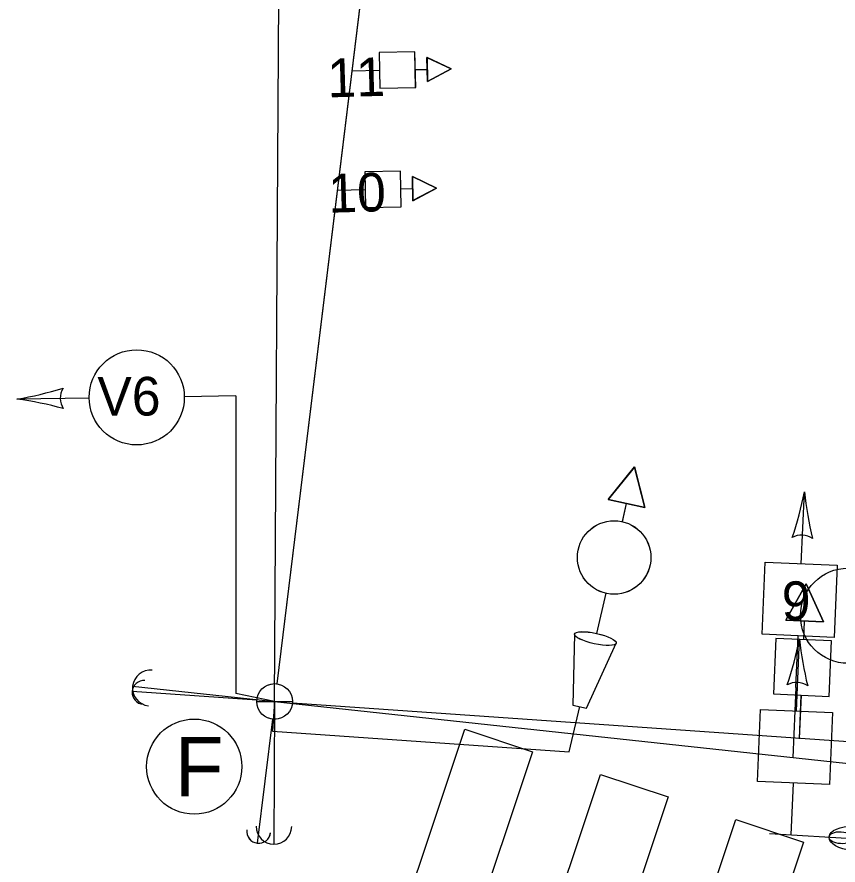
# Model space of a CAD drawing. Extents: x 647787 to 668496, y 640478 to 654412.
# Drawn here: x 662697.8 to 662766.7, y 647202.1 to 647273.4 of the extents above; entities that cross this region are included whole.
import ezdxf

# ---------------------------------------------------------------- set-up
doc = ezdxf.new("R2010")
doc.units = 0
for name, color, linetype in [('TEMP_DETECTION ZONE_Stage 2', 7, 'Continuous'), ('TEMP_DETECTION ZONE_STAGE 3', 7, 'Continuous'), ('TEMP_DETECTION_ZONE_STAGE 4', 7, 'Continuous'), ('TEMP_DETECTION_ZONE_STAGE 5', 7, 'Continuous'), ('TEMP_SIGNAL POLES', 7, 'Continuous'), ('TEMP_SIGNAL_HEAD_STAGE 1A', 7, 'Continuous'), ('TEMP_SIGNAL_HEAD_STAGE 1B', 7, 'Continuous'), ('TEMP_SIGNAL_HEAD_STAGE 1C', 7, 'Continuous'), ('TEMP_SIGNAL_HEAD_STAGE 2', 7, 'Continuous'), ('TEMP_SIGNAL_HEAD_Stage 3', 7, 'Continuous'), ('TEMP_SIGNAL_HEAD_STAGE 5', 7, 'Continuous'), ('TEMP_SIGNAL_HEAD_STAGE4', 7, 'Continuous'), ('TEMP_SIGNAL_POLES_STAGE 1A', 7, 'Continuous'), ('TEMP_SIGNAL_POLES_STAGE 1B', 7, 'Continuous'), ('TEMP_SIGNAL_POLES_STAGE 1C', 7, 'Continuous'), ('TEMP_SIGNAL_POLES_STAGE 2', 7, 'Continuous'), ('TEMP_SIGNAL_POLES_STAGE 3', 7, 'Continuous'), ('TEMP_SIGNAL_POLES_STAGE 4', 7, 'Continuous'), ('TEMP_SIGNAL_POLES_STAGE 5', 7, 'Continuous'), ('TEXT_TEMP_SIGNAL_POLES_STAGE 2', 7, 'Continuous'), ('TEXT_TEMP_SIGNAL_POLES_STAGE 3', 7, 'Continuous'), ('TEXT_TEMP_SIGNAL_POLES_STAGE 4', 7, 'Continuous'), ('TEXT_TEMP_SIGNAL_POLES_STAGE 5', 7, 'Continuous')]:
    doc.layers.add(name, color=color, linetype=linetype)

msp = doc.modelspace()

# ---------------------------------------------------------------- linework, layer by layer
at = {"layer": 'TEMP_DETECTION ZONE_Stage 2'}
for points in [[(662736.64, 647160.418), (662730.949, 647162.318), (662746.777, 647209.746), (662752.468, 647207.847)], [(662748.023, 647156.62), (662742.332, 647158.519), (662758.16, 647205.948), (662763.851, 647204.048)]]:
    msp.add_lwpolyline(points, close=True, dxfattribs=at)
at = {"layer": 'TEMP_DETECTION ZONE_STAGE 3'}
for points in [[(662725.249, 647164.22), (662719.558, 647166.119), (662735.385, 647213.548), (662741.077, 647211.648)], [(662736.64, 647160.418), (662730.949, 647162.318), (662746.777, 647209.746), (662752.468, 647207.847)], [(662748.023, 647156.62), (662742.332, 647158.519), (662758.16, 647205.948), (662763.851, 647204.048)]]:
    msp.add_lwpolyline(points, close=True, dxfattribs=at)
at = {"layer": 'TEMP_DETECTION_ZONE_STAGE 4'}
for points in [[(662725.249, 647164.22), (662719.558, 647166.119), (662735.385, 647213.548), (662741.077, 647211.648)], [(662736.64, 647160.418), (662730.949, 647162.318), (662746.777, 647209.746), (662752.468, 647207.847)], [(662748.023, 647156.62), (662742.332, 647158.519), (662758.16, 647205.948), (662763.851, 647204.048)]]:
    msp.add_lwpolyline(points, close=True, dxfattribs=at)
at = {"layer": 'TEMP_DETECTION_ZONE_STAGE 5'}
for points in [[(662725.249, 647164.22), (662719.558, 647166.119), (662735.385, 647213.548), (662741.077, 647211.648)], [(662736.64, 647160.418), (662730.949, 647162.318), (662746.777, 647209.746), (662752.468, 647207.847)], [(662748.023, 647156.62), (662742.332, 647158.519), (662758.16, 647205.948), (662763.851, 647204.048)]]:
    msp.add_lwpolyline(points, close=True, dxfattribs=at)
at = {"layer": 'TEMP_SIGNAL POLES'}
for p, q in [((662734.906, 647342.67), (662719.583, 647217.361)), ((662734.908, 647342.672), (662719.586, 647217.362)), ((662719.401, 647214.372), (662719.401, 647217.372)), ((662719.404, 647214.373), (662719.404, 647217.373)), ((662717.905, 647215.976), (662707.43, 647216.705)), ((662717.907, 647215.978), (662707.433, 647216.707)), ((662717.901, 647215.872), (662720.901, 647215.872)), ((662717.904, 647215.873), (662720.904, 647215.873)), ((662719.401, 647215.872), (662719.228, 647213.378)), ((662719.404, 647215.873), (662719.23, 647213.38)), ((662720.898, 647215.768), (662795.564, 647210.572)), ((662720.9, 647215.769), (662795.566, 647210.573)), ((662719.219, 647214.383), (662717.945, 647203.96)), ((662719.222, 647214.385), (662717.947, 647203.962))]:
    msp.add_line(p, q, dxfattribs=at)
for points in [[(662719.228, 647213.378), (662744.167, 647211.642)], [(662719.23, 647213.38), (662744.17, 647211.644)]]:
    msp.add_lwpolyline(points, dxfattribs=at)
for centre in [(662719.401, 647215.872), (662719.404, 647215.873)]:
    msp.add_circle(centre, 1.5, dxfattribs=at)
for centre, start, end in [((662708.428, 647216.635), 86.01932, 266.01932), ((662708.43, 647216.637), 86.01932, 266.01932), ((662718.066, 647204.953), 173.02876, 353.02876), ((662718.069, 647204.955), 173.02876, 353.02876)]:
    msp.add_arc(centre, 1, start, end, dxfattribs=at)
at = {"layer": 'TEMP_SIGNAL_HEAD_STAGE 1A'}
for p, q in [((662763.659, 647227.456), (662763.925, 647233.49)), ((662763.201, 647217.056), (662763.392, 647221.398)), ((662763.201, 647217.056), (662762.941, 647211.157))]:
    msp.add_line(p, q, dxfattribs=at)
for points in [[(662747.421, 647232.85), (662750.504, 647232.174), (662749.636, 647235.584), (662747.421, 647232.85)], [(662747.423, 647232.852), (662750.506, 647232.176), (662749.638, 647235.586), (662747.423, 647232.852)], [(662748.628, 647230.988), (662748.962, 647232.512)], [(662748.631, 647230.99), (662748.965, 647232.514)], [(662765.515, 647222.564), (662762.362, 647222.703), (662764.077, 647225.776), (662765.515, 647222.564)], [(662765.517, 647222.566), (662762.364, 647222.705), (662764.079, 647225.777), (662765.517, 647222.566)], [(662747.237, 647224.969), (662746.458, 647221.598)], [(662747.239, 647224.971), (662746.46, 647221.6)], [(662763.87, 647221.075), (662763.938, 647222.634)], [(662763.872, 647221.077), (662763.941, 647222.636)], [(662744.607, 647221.544), (662744.466, 647215.57)], [(662744.61, 647221.546), (662744.468, 647215.572)], [(662745.606, 647215.321), (662748.108, 647220.782)], [(662745.608, 647215.323), (662748.11, 647220.783)], [(662763.502, 647212.746), (662763.663, 647216.4)], [(662763.505, 647212.748), (662763.666, 647216.402)], [(662744.167, 647211.642), (662745.042, 647215.444)], [(662744.17, 647211.644), (662745.045, 647215.446)], [(662744.466, 647215.57), (662745.606, 647215.321)], [(662744.468, 647215.572), (662745.608, 647215.323)]]:
    msp.add_lwpolyline(points, dxfattribs=at)
for points in [[(662749.636, 647235.584), (662750.504, 647232.174), (662747.421, 647232.85)], [(662749.638, 647235.586), (662750.506, 647232.176), (662747.423, 647232.852)], [(662766.421, 647221.265), (662760.363, 647221.532), (662760.629, 647227.589), (662766.688, 647227.322)], [(662764.077, 647225.776), (662762.362, 647222.703), (662765.515, 647222.564)], [(662764.079, 647225.777), (662762.364, 647222.705), (662765.517, 647222.566)], [(662761.326, 647216.503), (662766.001, 647216.297), (662766.207, 647220.972), (662761.532, 647221.179)], [(662761.328, 647216.505), (662766.003, 647216.299), (662766.21, 647220.974), (662761.534, 647221.18)]]:
    msp.add_lwpolyline(points, close=True, dxfattribs=at)
for centre in [(662747.933, 647227.979), (662747.935, 647227.981)]:
    msp.add_circle(centre, 3.089, dxfattribs=at)
for centre, radius, start, end in [((662735.008, 647239.18), 29.472, 341.13099, 348.86911), ((662793.231, 647236.615), 29.472, 186.08574, 193.82385), ((662763.694, 647228.229), 1.629, 55.63011, 119.32474)]:
    msp.add_arc(centre, radius, start, end, dxfattribs=at)
for centre in [(662746.357, 647221.163), (662746.36, 647221.165)]:
    msp.add_ellipse(centre, major_axis=(1.75, -0.381), ratio=0.249111, dxfattribs=at)
at = {"layer": 'TEMP_SIGNAL_HEAD_STAGE 1B'}
for p, q in [((662763.659, 647227.456), (662763.925, 647233.49)), ((662763.201, 647217.056), (662763.392, 647221.398)), ((662763.201, 647217.056), (662762.941, 647211.157))]:
    msp.add_line(p, q, dxfattribs=at)
for points in [[(662747.421, 647232.85), (662750.504, 647232.174), (662749.636, 647235.584), (662747.421, 647232.85)], [(662747.423, 647232.852), (662750.506, 647232.176), (662749.638, 647235.586), (662747.423, 647232.852)], [(662748.628, 647230.988), (662748.962, 647232.512)], [(662748.631, 647230.99), (662748.965, 647232.514)], [(662765.515, 647222.564), (662762.362, 647222.703), (662764.077, 647225.776), (662765.515, 647222.564)], [(662765.517, 647222.566), (662762.364, 647222.705), (662764.079, 647225.777), (662765.517, 647222.566)], [(662747.237, 647224.969), (662746.458, 647221.598)], [(662747.239, 647224.971), (662746.46, 647221.6)], [(662763.87, 647221.075), (662763.938, 647222.634)], [(662763.872, 647221.077), (662763.941, 647222.636)], [(662744.607, 647221.544), (662744.466, 647215.57)], [(662744.61, 647221.546), (662744.468, 647215.572)], [(662745.606, 647215.321), (662748.108, 647220.782)], [(662745.608, 647215.323), (662748.11, 647220.783)], [(662763.502, 647212.746), (662763.663, 647216.4)], [(662763.505, 647212.748), (662763.666, 647216.402)], [(662744.167, 647211.642), (662745.042, 647215.444)], [(662744.17, 647211.644), (662745.045, 647215.446)], [(662744.466, 647215.57), (662745.606, 647215.321)], [(662744.468, 647215.572), (662745.608, 647215.323)]]:
    msp.add_lwpolyline(points, dxfattribs=at)
for points in [[(662749.636, 647235.584), (662750.504, 647232.174), (662747.421, 647232.85)], [(662749.638, 647235.586), (662750.506, 647232.176), (662747.423, 647232.852)], [(662766.421, 647221.265), (662760.363, 647221.532), (662760.629, 647227.589), (662766.688, 647227.322)], [(662764.077, 647225.776), (662762.362, 647222.703), (662765.515, 647222.564)], [(662764.079, 647225.777), (662762.364, 647222.705), (662765.517, 647222.566)], [(662761.326, 647216.503), (662766.001, 647216.297), (662766.207, 647220.972), (662761.532, 647221.179)], [(662761.328, 647216.505), (662766.003, 647216.299), (662766.21, 647220.974), (662761.534, 647221.18)]]:
    msp.add_lwpolyline(points, close=True, dxfattribs=at)
for centre in [(662747.933, 647227.979), (662747.935, 647227.981)]:
    msp.add_circle(centre, 3.089, dxfattribs=at)
for centre, radius, start, end in [((662735.008, 647239.18), 29.472, 341.13099, 348.86911), ((662793.231, 647236.615), 29.472, 186.08574, 193.82385), ((662763.694, 647228.229), 1.629, 55.63011, 119.32474)]:
    msp.add_arc(centre, radius, start, end, dxfattribs=at)
for centre in [(662746.357, 647221.163), (662746.36, 647221.165)]:
    msp.add_ellipse(centre, major_axis=(1.75, -0.381), ratio=0.249111, dxfattribs=at)
at = {"layer": 'TEMP_SIGNAL_HEAD_STAGE 1C'}
for p, q in [((662763.659, 647227.456), (662763.925, 647233.49)), ((662763.201, 647217.056), (662763.392, 647221.398)), ((662763.201, 647217.056), (662762.941, 647211.157))]:
    msp.add_line(p, q, dxfattribs=at)
for points in [[(662747.421, 647232.85), (662750.504, 647232.174), (662749.636, 647235.584), (662747.421, 647232.85)], [(662747.423, 647232.852), (662750.506, 647232.176), (662749.638, 647235.586), (662747.423, 647232.852)], [(662748.628, 647230.988), (662748.962, 647232.512)], [(662748.631, 647230.99), (662748.965, 647232.514)], [(662765.515, 647222.564), (662762.362, 647222.703), (662764.077, 647225.776), (662765.515, 647222.564)], [(662765.517, 647222.566), (662762.364, 647222.705), (662764.079, 647225.777), (662765.517, 647222.566)], [(662747.237, 647224.969), (662746.458, 647221.598)], [(662747.239, 647224.971), (662746.46, 647221.6)], [(662763.87, 647221.075), (662763.938, 647222.634)], [(662763.872, 647221.077), (662763.941, 647222.636)], [(662744.607, 647221.544), (662744.466, 647215.57)], [(662744.61, 647221.546), (662744.468, 647215.572)], [(662745.606, 647215.321), (662748.108, 647220.782)], [(662745.608, 647215.323), (662748.11, 647220.783)], [(662763.502, 647212.746), (662763.663, 647216.4)], [(662763.505, 647212.748), (662763.666, 647216.402)], [(662744.167, 647211.642), (662745.042, 647215.444)], [(662744.17, 647211.644), (662745.045, 647215.446)], [(662744.466, 647215.57), (662745.606, 647215.321)], [(662744.468, 647215.572), (662745.608, 647215.323)]]:
    msp.add_lwpolyline(points, dxfattribs=at)
for points in [[(662749.636, 647235.584), (662750.504, 647232.174), (662747.421, 647232.85)], [(662749.638, 647235.586), (662750.506, 647232.176), (662747.423, 647232.852)], [(662766.421, 647221.265), (662760.363, 647221.532), (662760.629, 647227.589), (662766.688, 647227.322)], [(662764.077, 647225.776), (662762.362, 647222.703), (662765.515, 647222.564)], [(662764.079, 647225.777), (662762.364, 647222.705), (662765.517, 647222.566)], [(662761.326, 647216.503), (662766.001, 647216.297), (662766.207, 647220.972), (662761.532, 647221.179)], [(662761.328, 647216.505), (662766.003, 647216.299), (662766.21, 647220.974), (662761.534, 647221.18)]]:
    msp.add_lwpolyline(points, close=True, dxfattribs=at)
for centre in [(662747.933, 647227.979), (662747.935, 647227.981)]:
    msp.add_circle(centre, 3.089, dxfattribs=at)
for centre, radius, start, end in [((662735.008, 647239.18), 29.472, 341.13099, 348.86911), ((662793.231, 647236.615), 29.472, 186.08574, 193.82385), ((662763.694, 647228.229), 1.629, 55.63011, 119.32474)]:
    msp.add_arc(centre, radius, start, end, dxfattribs=at)
for centre in [(662746.357, 647221.163), (662746.36, 647221.165)]:
    msp.add_ellipse(centre, major_axis=(1.75, -0.381), ratio=0.249111, dxfattribs=at)
at = {"layer": 'TEMP_SIGNAL_HEAD_STAGE 2'}
for p, q in [((662763.659, 647227.456), (662763.925, 647233.49)), ((662763.201, 647217.056), (662763.392, 647221.398)), ((662763.201, 647217.056), (662762.941, 647211.157))]:
    msp.add_line(p, q, dxfattribs=at)
msp.add_lwpolyline([(662766.421, 647221.265), (662760.363, 647221.532), (662760.629, 647227.589), (662766.688, 647227.322)], close=True, dxfattribs=at)
for centre, radius, start, end in [((662735.008, 647239.18), 29.472, 341.13099, 348.86911), ((662793.231, 647236.615), 29.472, 186.08574, 193.82385), ((662763.694, 647228.229), 1.629, 55.63011, 119.32474)]:
    msp.add_arc(centre, radius, start, end, dxfattribs=at)
at = {"layer": 'TEMP_SIGNAL_HEAD_Stage 3'}
for p, q in [((662716.147, 647241.555), (662711.817, 647241.494)), ((662716.147, 647241.555), (662716.147, 647216.555)), ((662703.818, 647241.382), (662697.754, 647241.297)), ((662763.659, 647227.456), (662763.925, 647233.49)), ((662763.201, 647217.056), (662763.392, 647221.398)), ((662763.201, 647217.056), (662762.941, 647211.157)), ((662719.403, 647215.872), (662716.147, 647216.555))]:
    msp.add_line(p, q, dxfattribs=at)
msp.add_lwpolyline([(662766.421, 647221.265), (662760.363, 647221.532), (662760.629, 647227.589), (662766.688, 647227.322)], close=True, dxfattribs=at)
msp.add_circle((662707.817, 647241.438), 4, dxfattribs=at)
for centre, radius, start, end in [((662692.928, 647270.371), 29.472, 279.42342, 287.16154), ((662703.02, 647241.371), 1.629, 148.95677, 212.65141), ((662693.757, 647212.099), 29.47, 74.46774, 82.20585), ((662735.008, 647239.18), 29.472, 341.13099, 348.86911), ((662793.231, 647236.615), 29.472, 186.08574, 193.82385), ((662763.694, 647228.229), 1.629, 55.63011, 119.32474)]:
    msp.add_arc(centre, radius, start, end, dxfattribs=at)
at = {"layer": 'TEMP_SIGNAL_HEAD_STAGE 5'}
for p, q in [((662716.147, 647241.555), (662711.817, 647241.494)), ((662716.147, 647241.555), (662716.147, 647216.555)), ((662703.818, 647241.382), (662697.754, 647241.297)), ((662763.659, 647227.456), (662763.925, 647233.49)), ((662763.201, 647217.056), (662763.392, 647221.398)), ((662763.201, 647217.056), (662762.941, 647211.157)), ((662719.403, 647215.872), (662716.147, 647216.555))]:
    msp.add_line(p, q, dxfattribs=at)
msp.add_lwpolyline([(662766.421, 647221.265), (662760.363, 647221.532), (662760.629, 647227.589), (662766.688, 647227.322)], close=True, dxfattribs=at)
msp.add_circle((662707.817, 647241.438), 4, dxfattribs=at)
for centre, radius, start, end in [((662692.928, 647270.371), 29.472, 279.42342, 287.16154), ((662703.02, 647241.371), 1.629, 148.95677, 212.65141), ((662693.757, 647212.099), 29.47, 74.46774, 82.20585), ((662735.008, 647239.18), 29.472, 341.13099, 348.86911), ((662793.231, 647236.615), 29.472, 186.08574, 193.82385), ((662763.694, 647228.229), 1.629, 55.63011, 119.32474)]:
    msp.add_arc(centre, radius, start, end, dxfattribs=at)
at = {"layer": 'TEMP_SIGNAL_HEAD_STAGE4'}
for points in [[(662728.199, 647270.433), (662728.257, 647267.433), (662731.256, 647267.491), (662731.198, 647270.49)], [(662728.201, 647270.434), (662728.259, 647267.435), (662731.258, 647267.493), (662731.201, 647270.492)], [(662734.243, 647269.048), (662732.208, 647270.021), (662732.246, 647267.998)], [(662734.245, 647269.05), (662732.21, 647270.023), (662732.249, 647268)], [(662726.973, 647260.407), (662727.031, 647257.408), (662730.03, 647257.465), (662729.972, 647260.465)], [(662726.975, 647260.409), (662727.033, 647257.409), (662730.032, 647257.467), (662729.975, 647260.467)], [(662733.017, 647259.023), (662730.982, 647259.996), (662731.021, 647257.973)], [(662733.019, 647259.025), (662730.984, 647259.998), (662731.023, 647257.975)]]:
    msp.add_lwpolyline(points, close=True, dxfattribs=at)
for points in [[(662732.246, 647267.998), (662732.208, 647270.021), (662734.243, 647269.048), (662732.246, 647267.998)], [(662732.249, 647268), (662732.21, 647270.023), (662734.245, 647269.05), (662732.249, 647268)], [(662725.884, 647268.888), (662728.228, 647268.933)], [(662725.886, 647268.89), (662728.23, 647268.935)], [(662731.227, 647268.99), (662732.227, 647269.01)], [(662731.23, 647268.992), (662732.229, 647269.012)], [(662731.021, 647257.973), (662730.982, 647259.996), (662733.017, 647259.023), (662731.021, 647257.973)], [(662731.023, 647257.975), (662730.984, 647259.998), (662733.019, 647259.025), (662731.023, 647257.975)], [(662724.658, 647258.862), (662727.002, 647258.907)], [(662724.66, 647258.864), (662727.004, 647258.909)], [(662730.001, 647258.965), (662731.001, 647258.984)], [(662730.004, 647258.967), (662731.003, 647258.986)]]:
    msp.add_lwpolyline(points, dxfattribs=at)
at = {"layer": 'TEMP_SIGNAL_POLES_STAGE 1A'}
for p, q in [((662719.403, 647215.872), (662720.154, 647342.307)), ((662763.252, 647215.075), (662763.504, 647221.11)), ((662707.473, 647217.164), (662719.403, 647215.872)), ((662719.403, 647215.872), (662719.332, 647203.872)), ((662719.403, 647215.872), (662796.537, 647207.519)), ((662762.817, 647204.674), (662762.999, 647209.017)), ((662761.001, 647204.784), (662784.96, 647203.334))]:
    msp.add_line(p, q, dxfattribs=at)
msp.add_lwpolyline([(662766.028, 647208.891), (662759.969, 647209.144), (662760.222, 647215.202), (662766.281, 647214.948)], close=True, dxfattribs=at)
for centre, radius in [((662767.591, 647223.082), 4), ((662719.403, 647215.872), 1.5)]:
    msp.add_circle(centre, radius, dxfattribs=at)
for centre, radius, start, end in [((662734.574, 647226.734), 29.472, 341.2614, 348.99951), ((662792.803, 647224.302), 29.472, 186.21615, 193.95426), ((662708.964, 647217.003), 1.5, 83.8189, 263.8189), ((662763.285, 647215.848), 1.629, 55.76051, 119.45515), ((662719.341, 647205.372), 1.5, 179.65995, 359.65995)]:
    msp.add_arc(centre, radius, start, end, dxfattribs=at)
for centre, major_axis in [((662767.991, 647204.361), (-1.996, 0.121)), ((662766.993, 647204.421), (0.998, -0.06))]:
    msp.add_ellipse(centre, major_axis=major_axis, ratio=0.5, dxfattribs=at)
at = {"layer": 'TEMP_SIGNAL_POLES_STAGE 1B'}
for p, q in [((662719.403, 647215.872), (662720.154, 647342.307)), ((662707.473, 647217.164), (662719.403, 647215.872)), ((662719.403, 647215.872), (662719.332, 647203.872)), ((662719.403, 647215.872), (662796.537, 647207.519))]:
    msp.add_line(p, q, dxfattribs=at)
for points in [[(662725.249, 647164.22), (662719.558, 647166.119), (662735.385, 647213.548), (662741.077, 647211.648)], [(662736.64, 647160.418), (662730.949, 647162.318), (662746.777, 647209.746), (662752.468, 647207.847)], [(662748.023, 647156.62), (662742.332, 647158.519), (662758.16, 647205.948), (662763.851, 647204.048)]]:
    msp.add_lwpolyline(points, close=True, dxfattribs=at)
msp.add_circle((662719.403, 647215.872), 1.5, dxfattribs=at)
for centre, start, end in [((662708.964, 647217.003), 83.8189, 263.8189), ((662719.341, 647205.372), 179.65995, 359.65995)]:
    msp.add_arc(centre, 1.5, start, end, dxfattribs=at)
at = {"layer": 'TEMP_SIGNAL_POLES_STAGE 1C'}
for p, q in [((662719.403, 647215.872), (662720.154, 647342.307)), ((662707.473, 647217.164), (662719.403, 647215.872)), ((662719.403, 647215.872), (662719.332, 647203.872)), ((662719.403, 647215.872), (662796.537, 647207.519))]:
    msp.add_line(p, q, dxfattribs=at)
msp.add_circle((662719.403, 647215.872), 1.5, dxfattribs=at)
for centre, start, end in [((662708.964, 647217.003), 83.8189, 263.8189), ((662719.341, 647205.372), 179.65995, 359.65995)]:
    msp.add_arc(centre, 1.5, start, end, dxfattribs=at)
at = {"layer": 'TEMP_SIGNAL_POLES_STAGE 2'}
for p, q in [((662719.403, 647215.872), (662720.154, 647342.307)), ((662707.473, 647217.164), (662719.403, 647215.872)), ((662719.403, 647215.872), (662719.332, 647203.872)), ((662719.403, 647215.872), (662796.537, 647207.519))]:
    msp.add_line(p, q, dxfattribs=at)
msp.add_circle((662719.403, 647215.872), 1.5, dxfattribs=at)
for centre, start, end in [((662708.964, 647217.003), 83.8189, 263.8189), ((662719.341, 647205.372), 179.65995, 359.65995)]:
    msp.add_arc(centre, 1.5, start, end, dxfattribs=at)
at = {"layer": 'TEMP_SIGNAL_POLES_STAGE 3'}
for p, q in [((662719.403, 647215.872), (662720.154, 647342.307)), ((662707.473, 647217.164), (662719.403, 647215.872)), ((662719.403, 647215.872), (662719.332, 647203.872)), ((662719.403, 647215.872), (662796.537, 647207.519))]:
    msp.add_line(p, q, dxfattribs=at)
msp.add_circle((662719.403, 647215.872), 1.5, dxfattribs=at)
for centre, start, end in [((662708.964, 647217.003), 83.8189, 263.8189), ((662719.341, 647205.372), 179.65995, 359.65995)]:
    msp.add_arc(centre, 1.5, start, end, dxfattribs=at)
at = {"layer": 'TEMP_SIGNAL_POLES_STAGE 4'}
for p, q in [((662719.403, 647215.872), (662720.154, 647342.307)), ((662707.473, 647217.164), (662719.403, 647215.872)), ((662719.403, 647215.872), (662719.332, 647203.872)), ((662719.403, 647215.872), (662796.537, 647207.519))]:
    msp.add_line(p, q, dxfattribs=at)
msp.add_circle((662719.403, 647215.872), 1.5, dxfattribs=at)
for centre, start, end in [((662708.964, 647217.003), 83.8189, 263.8189), ((662719.341, 647205.372), 179.65995, 359.65995)]:
    msp.add_arc(centre, 1.5, start, end, dxfattribs=at)
at = {"layer": 'TEMP_SIGNAL_POLES_STAGE 5'}
for p, q in [((662719.403, 647215.872), (662720.154, 647342.307)), ((662707.473, 647217.164), (662719.403, 647215.872)), ((662719.403, 647215.872), (662719.332, 647203.872)), ((662719.403, 647215.872), (662796.537, 647207.519))]:
    msp.add_line(p, q, dxfattribs=at)
msp.add_circle((662719.403, 647215.872), 1.5, dxfattribs=at)
for centre, start, end in [((662708.964, 647217.003), 83.8189, 263.8189), ((662719.341, 647205.372), 179.65995, 359.65995)]:
    msp.add_arc(centre, 1.5, start, end, dxfattribs=at)
at = {"layer": 'TEXT_TEMP_SIGNAL_POLES_STAGE 2'}
msp.add_circle((662712.649, 647210.396), 4, dxfattribs=at)
msp.add_circle((662712.649, 647210.396), 4, dxfattribs=at)
msp.add_circle((662712.649, 647210.396), 4, dxfattribs=at)
msp.add_circle((662712.649, 647210.396), 4, dxfattribs=at)
at = {"layer": 'TEXT_TEMP_SIGNAL_POLES_STAGE 3'}
msp.add_circle((662712.649, 647210.396), 4, dxfattribs=at)
at = {"layer": 'TEXT_TEMP_SIGNAL_POLES_STAGE 4'}
msp.add_circle((662712.649, 647210.396), 4, dxfattribs=at)
at = {"layer": 'TEXT_TEMP_SIGNAL_POLES_STAGE 5'}
msp.add_circle((662712.649, 647210.396), 4, dxfattribs=at)

# ---------------------------------------------------------------- texts
at = {"layer": 'TEXT_TEMP_SIGNAL_POLES_STAGE 2'}
for s, height, p in [('9', 3.25, (662762.018, 647222.72)), ('9', 3.25, (662762.018, 647222.72)), ('9', 3.25, (662762.018, 647222.72)), ('9', 3.25, (662762.018, 647222.72)), ('F', 5, (662711.015, 647207.896)), ('F', 5, (662711.015, 647207.896)), ('F', 5, (662711.015, 647207.896)), ('F', 5, (662711.015, 647207.896))]:
    msp.add_text(s, height=height, dxfattribs=at).set_placement(p)
at = {"layer": 'TEXT_TEMP_SIGNAL_POLES_STAGE 3'}
for s, height, p in [('V6', 3.25, (662704.504, 647239.911)), ('9', 3.25, (662762.018, 647222.72)), ('F', 5, (662711.015, 647207.896))]:
    msp.add_text(s, height=height, dxfattribs=at).set_placement(p)
at = {"layer": 'TEXT_TEMP_SIGNAL_POLES_STAGE 4'}
for s, p in [('11', (662723.884, 647266.65)), ('10', (662723.96, 647256.956))]:
    msp.add_text(s, height=3.25, rotation=1.68668, dxfattribs=at).set_placement(p)
for s, height, p in [('V6', 3.25, (662704.504, 647239.911)), ('9', 3.25, (662762.018, 647222.72)), ('F', 5, (662711.015, 647207.896))]:
    msp.add_text(s, height=height, dxfattribs=at).set_placement(p)
at = {"layer": 'TEXT_TEMP_SIGNAL_POLES_STAGE 5'}
for s, height, p in [('V6', 3.25, (662704.504, 647239.911)), ('9', 3.25, (662762.018, 647222.72)), ('F', 5, (662711.015, 647207.896))]:
    msp.add_text(s, height=height, dxfattribs=at).set_placement(p)

doc.saveas('drawing.dxf')
